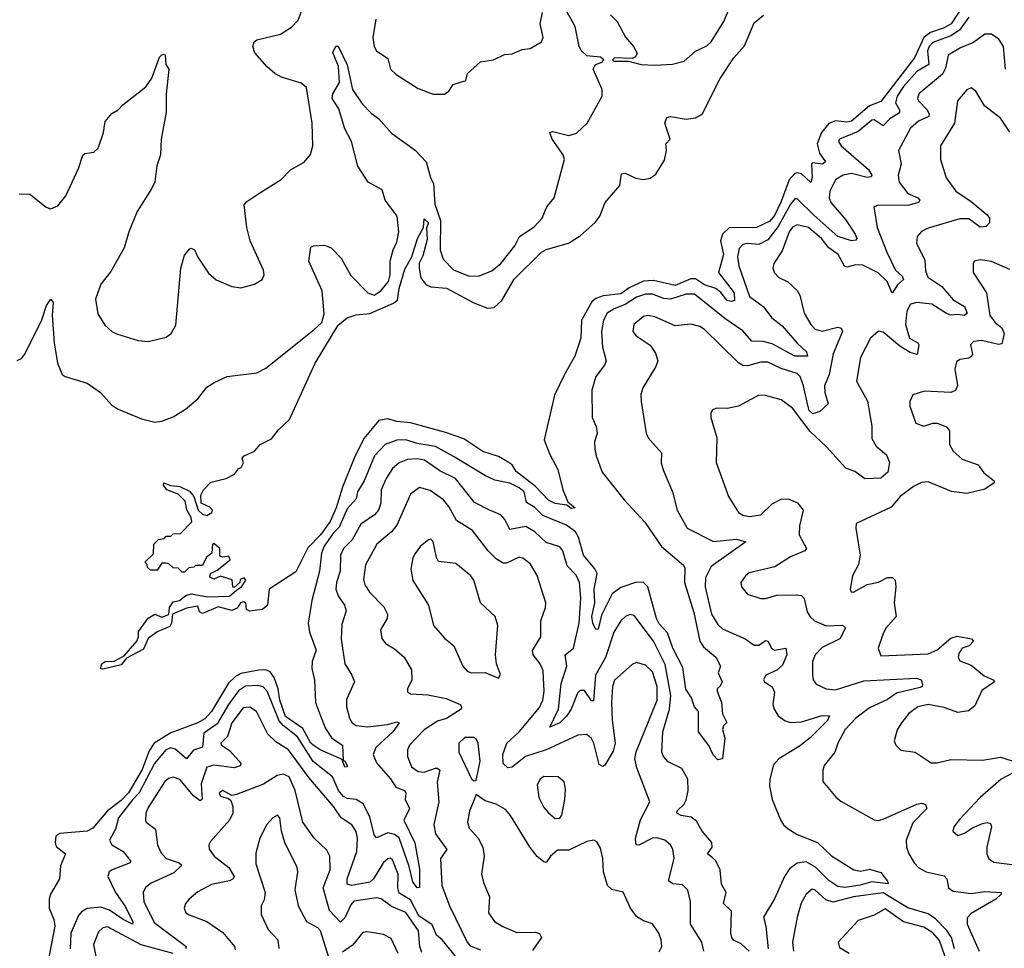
# Model space of a CAD drawing. Extents: x 1443846 to 1577407, y 839182 to 927291.
# Tile 286 of 535: x 1524907 to 1529261, y 852518 to 856623. Entities that reach past the tile are written whole.
import ezdxf

# ---------------------------------------------------------------- set-up
doc = ezdxf.new("R2010")
doc.units = 0

msp = doc.modelspace()

# ---------------------------------------------------------------- linework, layer by layer
at = {"layer": '0CON20XD'}
for points in [[(1524905, 855853.3), (1524951.7, 855851.7), (1525024.2, 855794.2), (1525045, 855786.2), (1525075, 855800), (1525110.6, 855845), (1525167.1, 855965), (1525185.9, 856024.1), (1525195, 856031.2), (1525235, 856036.7), (1525253.8, 856055), (1525278, 856125), (1525285, 856172.5), (1525315, 856208.8), (1525342.5, 856225), (1525362.7, 856247.3), (1525465, 856325.8), (1525491.1, 856365), (1525525, 856457.5), (1525535, 856467.5), (1525545, 856470), (1525550, 856465), (1525552.5, 856425), (1525566, 856405), (1525554.2, 856294.2), (1525554.2, 856215), (1525533.1, 856095), (1525529.4, 856025), (1525513.3, 855976.7), (1525503.8, 855906.2), (1525490, 855875), (1525425.7, 855775), (1525388.9, 855685), (1525369.2, 855615), (1525309.8, 855510.2), (1525265, 855453.3), (1525242.7, 855387.3), (1525253, 855323), (1525283.2, 855273.2), (1525314.4, 855244.4), (1525335, 855234), (1525430, 855205), (1525475, 855200), (1525555, 855218.8), (1525576.2, 855235), (1525597, 855273), (1525619.2, 855525), (1525635, 855582.5), (1525659.3, 855610.7), (1525665, 855613.3), (1525680, 855605), (1525695, 855572.5), (1525742.4, 855502.4), (1525775, 855472.9), (1525845, 855444.2), (1525885, 855438), (1525945, 855453.8), (1525978.8, 855475), (1525987.5, 855495), (1525985.7, 855515), (1525925.6, 855645), (1525911.1, 855705), (1525899.2, 855805), (1525910.9, 855819.1), (1525965, 855854.3), (1526063, 855917), (1526105, 855958.8), (1526165, 855993.3), (1526192.4, 856027.6), (1526202.7, 856065), (1526199.6, 856165), (1526175, 856323.8), (1526152.2, 856342.2), (1526065, 856368.9), (1526035.8, 856385), (1526000.6, 856415), (1525947, 856477), (1525938, 856505), (1525943.3, 856525), (1525955.8, 856534.2), (1526060.6, 856559.4), (1526109.3, 856590.7), (1526138.7, 856621.3), (1526173.1, 856716.9)], [(1527519.3, 856645), (1527549.3, 856615), (1527585.6, 856545.6), (1527621.7, 856505), (1527638.1, 856475), (1527630.5, 856459.5), (1527615, 856450.8), (1527536.7, 856455), (1527528.9, 856445), (1527535, 856439.3), (1527599.1, 856439.1), (1527654.6, 856425.4), (1527715, 856421.8), (1527793.6, 856426.4), (1527845, 856440), (1527895, 856484.2), (1527945, 856507.3), (1527965, 856525.5), (1528020.8, 856615), (1528060.4, 856709.6)], [(1524895, 855116.7), (1524914.1, 855125.9), (1524930, 855145), (1525005, 855296.7), (1525025, 855360), (1525045, 855387.5), (1525055, 855372.5), (1525050.9, 855315), (1525059.1, 855195), (1525074, 855104), (1525095, 855054), (1525107.5, 855045), (1525205.5, 855015.5), (1525264.2, 854975), (1525315, 854919.4), (1525341.6, 854901.6), (1525445, 854858.6), (1525505, 854844), (1525535, 854848), (1525585, 854867.5), (1525639.5, 854900.5), (1525695, 854947.5), (1525735, 854998), (1525769.7, 855020.3), (1525825, 855046), (1525955, 855061.4), (1525995, 855082.9), (1526207.8, 855252.2), (1526242.9, 855285), (1526253.4, 855323.4), (1526244.4, 855425), (1526185.7, 855555), (1526195, 855617.5), (1526206.4, 855623.6), (1526255, 855626.2), (1526285, 855614), (1526329.1, 855569.1), (1526371.8, 855491.8), (1526446, 855415), (1526475, 855405.7), (1526504.2, 855425), (1526537.9, 855465), (1526545.6, 855494.4), (1526545.4, 855555), (1526557.8, 855605), (1526575, 855640), (1526584.2, 855685), (1526576.3, 855755), (1526523.5, 855825), (1526510.5, 855870.5), (1526448.2, 855905), (1526402.7, 855975), (1526373.9, 856085), (1526345, 856140), (1526334.7, 856175), (1526318.8, 856228.8), (1526288.4, 856275), (1526292.2, 856295), (1526321.2, 856345), (1526316, 856416), (1526292.3, 856477.7), (1526305, 856506.2), (1526315, 856506.2), (1526355, 856423.8), (1526378.6, 856315), (1526421.5, 856251.5), (1526460.5, 856210.5), (1526495.3, 856185), (1526551.4, 856121.4), (1526655.8, 856045.8), (1526703.7, 855995), (1526722.9, 855925), (1526737.3, 855897.3), (1526742.6, 855807.4), (1526767.9, 855735), (1526766.2, 855605), (1526780, 855565), (1526825, 855517.9), (1526895, 855488.5), (1526939.4, 855490.6), (1526995, 855512.9), (1527034.6, 855545), (1527096.6, 855623.4), (1527116.5, 855665), (1527182.6, 855707.4), (1527217.8, 855745), (1527238.1, 855795), (1527270, 855835), (1527316.5, 856005), (1527310, 856025), (1527261.8, 856095), (1527250.8, 856125), (1527265, 856128.5), (1527335, 856111.1), (1527368.8, 856121.2), (1527416.7, 856165), (1527483.3, 856285), (1527483.3, 856315), (1527442.4, 856405), (1527453.6, 856425), (1527482.9, 856435), (1527490.3, 856445), (1527475, 856458.1), (1527415, 856463.9), (1527391.3, 856485), (1527381.6, 856505), (1527363, 856593), (1527324.3, 856664.3)], [(1529085.9, 856695), (1529025.5, 856605), (1528995, 856586.6), (1528935, 856566.2), (1528905, 856543.9), (1528863.8, 856455), (1528715, 856261.6), (1528665, 856241.8), (1528585, 856173.8), (1528565, 856170.1), (1528515, 856176.2), (1528485.4, 856164.6), (1528452.3, 856125), (1528433.8, 856075), (1528443.2, 856033.2), (1528470.6, 855995), (1528457.5, 855985), (1528415, 855989.6), (1528408.1, 855985), (1528410.9, 855925), (1528405, 855903.8), (1528365, 855941.7), (1528345, 855946.4), (1528335, 855942.7), (1528310.4, 855915), (1528275, 855819.2), (1528245, 855757.7), (1528225, 855732.3), (1528165, 855704.1), (1528045, 855702.5), (1528015.2, 855675), (1528005.6, 855645), (1528020, 855585), (1527997.1, 855505), (1528066.1, 855415), (1528068.5, 855381.5), (1528053.5, 855376.5), (1528035, 855382), (1528007.5, 855417.5), (1527984.8, 855434.8), (1527935, 855450.5), (1527895, 855476.8), (1527875, 855477.6), (1527805, 855448.5), (1527709.4, 855470.6), (1527665, 855467.4), (1527602.3, 855437.7), (1527565, 855411.8), (1527487.4, 855402.6), (1527455, 855390.4), (1527437.2, 855375), (1527391.6, 855295), (1527388, 855215), (1527361.2, 855135), (1527315.6, 855055), (1527272.6, 854962.6), (1527225.8, 854765), (1527250.9, 854700.9), (1527286.2, 854635), (1527308.8, 854545), (1527331.5, 854491.5), (1527363.3, 854465), (1527345, 854462.7), (1527326.1, 854476.1), (1527275, 854484.8), (1527245, 854499.1), (1527188.6, 854558.6), (1527102.5, 854625), (1527084.5, 854654.5), (1527067.4, 854667.4), (1527025, 854691.4), (1526955, 854714.6), (1526870.7, 854770.7), (1526785, 854798.9), (1526635, 854841.3), (1526575, 854847.1), (1526535, 854857.8), (1526495, 854850.6), (1526429.2, 854770.9), (1526385.3, 854684.7), (1526334, 854556), (1526307.1, 854465), (1526279.7, 854405), (1526237.4, 854345), (1526181.2, 854288.8), (1526128.7, 854181.3), (1526010, 854105), (1526003.3, 854035), (1525980, 854015), (1525955, 854012.5), (1525925, 854007.5), (1525910, 854015), (1525906.7, 854045), (1525895, 854049.2), (1525884, 854045), (1525868.6, 854021.4), (1525845, 854011.2), (1525785, 854027.5), (1525715, 853997.5), (1525702.5, 854005), (1525695, 854030), (1525645, 854021.4), (1525582.5, 853995), (1525578.5, 853955), (1525570.4, 853939.6), (1525515, 853917.1), (1525475, 853887.8), (1525455, 853840.4), (1525379.4, 853800.6), (1525355, 853771.5), (1525275, 853752.1), (1525264.4, 853754.4), (1525269.5, 853775), (1525284.1, 853785.9), (1525325, 853786.4), (1525369.1, 853810.9), (1525425.4, 853875), (1525432.9, 853895), (1525431.8, 853918.2), (1525475, 853976.9), (1525505, 853994.6), (1525535, 853980.9), (1525566, 853994), (1525569.4, 854025), (1525585, 854050), (1525613.3, 854055), (1525642.2, 854077.8), (1525665, 854084.4), (1525737.9, 854072.1), (1525835, 854074.5), (1525867.7, 854102.3), (1525888, 854115), (1525907.5, 854145), (1525900, 854155), (1525881.7, 854148.3), (1525880, 854135), (1525855, 854112.5), (1525850, 854115), (1525847, 854147), (1525795, 854162.5), (1525765, 854150), (1525748.3, 854158.3), (1525750, 854175), (1525780.7, 854189.3), (1525837.5, 854235), (1525831.7, 854251.7), (1525805, 854247.5), (1525791.7, 854251.7), (1525791.2, 854285), (1525765, 854307.5), (1525760, 854305), (1525756.2, 854263.8), (1525733.6, 854246.4), (1525715, 854210), (1525685, 854210), (1525677, 854203), (1525655, 854200), (1525635, 854180), (1525625, 854180), (1525608.3, 854198.3), (1525585, 854200), (1525567, 854217), (1525555, 854220), (1525535, 854220), (1525515, 854190), (1525485, 854190), (1525471.7, 854201.7), (1525470, 854215), (1525460, 854225), (1525498.3, 854261.7), (1525500, 854305), (1525520, 854325), (1525545, 854330), (1525555, 854340), (1525575, 854340), (1525585, 854350), (1525618.3, 854351.7), (1525667.5, 854402.5), (1525665, 854422.5), (1525645.5, 854455.5), (1525638.1, 854495), (1525607.5, 854525), (1525556.9, 854545), (1525542.9, 854565), (1525544.6, 854575.4), (1525574, 854564), (1525615, 854559.2), (1525658.3, 854538.3), (1525676.7, 854515), (1525695.7, 854455), (1525715, 854436.7), (1525735, 854431.5), (1525757.1, 854445), (1525760, 854455), (1525748.3, 854468.3), (1525710, 854485), (1525708.3, 854521.7), (1525720, 854545), (1525751.7, 854578.3), (1525820, 854595), (1525856.4, 854613.6), (1525875, 854637.5), (1525886.4, 854643.6), (1525896.7, 854663.3), (1525890.8, 854685), (1525898.8, 854695), (1525945, 854716), (1525970, 854745), (1526020.3, 854769.7), (1526050.9, 854809.1), (1526100, 854855), (1526214.2, 855105), (1526315, 855272), (1526355, 855305.2), (1526395, 855318.5), (1526455, 855323.5), (1526560.5, 855369.5), (1526577.3, 855382.7), (1526584.6, 855434.6), (1526610.2, 855519.8), (1526641.2, 855575), (1526665.4, 855655), (1526692.9, 855705), (1526695, 855743.3), (1526715.3, 855725), (1526706.4, 855703.6), (1526708.2, 855651.8), (1526689.2, 855579.2), (1526674, 855546), (1526673.5, 855525), (1526681.2, 855481.2), (1526702.5, 855452.5), (1526725, 855441.6), (1526795, 855436.3), (1526915, 855371.3), (1526975, 855348.4), (1527005, 855350), (1527039, 855381), (1527094, 855476), (1527213.9, 855595), (1527235, 855606.4), (1527334.4, 855635), (1527385, 855666.8), (1527452.7, 855727.3), (1527472.4, 855755), (1527496.6, 855815), (1527560.4, 855889.6), (1527568.3, 855941.7), (1527585, 855944.4), (1527632.2, 855922.2), (1527665, 855915.9), (1527695, 855922.8), (1527719.7, 855940.3), (1527758.3, 856001.7), (1527767.3, 856045), (1527764.7, 856075), (1527783.8, 856095), (1527760, 856165), (1527768.8, 856191.2), (1527785, 856195.6), (1527855, 856182.7), (1527895, 856189.6), (1527925.6, 856205), (1528005, 856362.9), (1528064.4, 856455), (1528112.6, 856507.4), (1528155, 856608.6), (1528196.4, 856643.6)], [(1529105, 856633.7), (1529063.6, 856576.4), (1529025, 856552.4), (1528945, 856521.7), (1528929.2, 856505), (1528922.1, 856485), (1528928.1, 856425), (1528875, 856394.3), (1528815, 856328.3), (1528787.9, 856285), (1528779.6, 856255), (1528798.2, 856225), (1528798.4, 856211.6), (1528754.7, 856185.3), (1528725.6, 856154.4), (1528685, 856180), (1528675, 856179.6), (1528615, 856129), (1528531.9, 856095), (1528528.5, 856085), (1528540, 856065), (1528661.1, 855961.1), (1528675.6, 855935), (1528671.9, 855928.1), (1528654.7, 855925.2), (1528585, 855943), (1528548.1, 855935), (1528515, 855915.5), (1528488.9, 855865), (1528487.2, 855835), (1528493.8, 855815), (1528559.5, 855739.5), (1528601.6, 855675), (1528608.5, 855655), (1528605, 855648), (1528585, 855644.7), (1528525, 855665.2), (1528418.7, 855758.7), (1528345, 855830.7), (1528335, 855831.6), (1528315, 855808.1), (1528261.4, 855708.6), (1528215, 855650.3), (1528175, 855629.5), (1528125, 855634.3), (1528105, 855629.7), (1528089.2, 855610.8), (1528081.9, 855575), (1528087.8, 855535), (1528135, 855399.6), (1528194.5, 855354.5), (1528233.5, 855305), (1528279.1, 855269.1), (1528345, 855193.3), (1528387.1, 855155), (1528391.2, 855135), (1528335, 855136.1), (1528235, 855190), (1528195, 855200.7), (1528145, 855202.3), (1528105, 855247.5), (1528025, 855302.6), (1527890.6, 855409.4), (1527855, 855409.6), (1527785, 855387), (1527755, 855390.9), (1527705, 855409.5), (1527675, 855409.3), (1527635, 855395.9), (1527585, 855363.4), (1527535.2, 855344.8), (1527505, 855325.3), (1527488.9, 855295), (1527480.3, 855245), (1527484.7, 855175), (1527500, 855115), (1527492.5, 855095), (1527455.5, 855045), (1527436.4, 854985), (1527438.1, 854865), (1527456.7, 854825), (1527460, 854795), (1527448.9, 854755), (1527450, 854725), (1527455.6, 854695), (1527483.3, 854623.3), (1527580.6, 854500.6), (1527672, 854402), (1527745, 854293.5), (1527841.8, 854211.8), (1527848.6, 854198.6), (1527847.5, 854135), (1527887.9, 854002.1), (1527915.3, 853875.3), (1527930.6, 853850.6), (1527985.6, 853805), (1528006.2, 853765), (1527996.2, 853735), (1528014.2, 853695), (1528005, 853676.2), (1527991.2, 853665), (1527991.2, 853655), (1528011.1, 853605), (1528014.8, 853554.8), (1528033.6, 853516.4), (1528019.4, 853500.6), (1528015.5, 853485), (1528025.9, 853445.9), (1528015.6, 853355), (1527995, 853351.2), (1527973, 853373), (1527954.1, 853414.1), (1527908.9, 853475), (1527908.8, 853565), (1527890.8, 853585), (1527878.2, 853625), (1527853.3, 853663.3), (1527839.2, 853759.1), (1527795, 853844.6), (1527772.3, 853912.3), (1527735, 853952.5), (1527723.5, 853975), (1527685, 854116.1), (1527665, 854134.3), (1527635, 854136.3), (1527565, 854112.7), (1527527.6, 854085), (1527479.4, 853990.6), (1527465, 853928), (1527455, 853927.5), (1527442.2, 853955), (1527437.8, 853985), (1527450, 854045), (1527446.8, 854105), (1527460.7, 854175), (1527450.8, 854195), (1527400.4, 854255), (1527378.3, 854335), (1527365, 854358.9), (1527325, 854387.8), (1527220.8, 854430.8), (1527185, 854467), (1527148.5, 854488.5), (1527137.6, 854535), (1527115, 854553.7), (1527074.5, 854574.5), (1527007.7, 854587.7), (1526966.7, 854606.7), (1526825, 854691.9), (1526746, 854736), (1526665, 854750.1), (1526615, 854766.1), (1526575.2, 854764.8), (1526523.8, 854745), (1526475.2, 854694.8), (1526430.6, 854585), (1526401, 854535), (1526394.7, 854505), (1526355, 854461.1), (1526320.3, 854379.7), (1526295, 854354.8), (1526253.4, 854295), (1526241.7, 854265), (1526232.5, 854185), (1526199.2, 854055), (1526183.1, 853955), (1526188.2, 853915), (1526217.2, 853835), (1526200, 853785), (1526198.7, 853755), (1526210.8, 853705), (1526215.2, 853605), (1526237.8, 853545), (1526259.1, 853489.1), (1526286.8, 853446.8), (1526334.5, 853415), (1526337.5, 853347.5), (1526345, 853346.2), (1526355.6, 853325), (1526355, 853320), (1526345, 853318.8), (1526332.5, 853352.5), (1526235, 853394.8), (1526205, 853415.2), (1526194.2, 853425), (1526159.5, 853489.5), (1526082.9, 853542.9), (1526057.8, 853615), (1526050.4, 853665), (1526031.7, 853715), (1526015, 853739.8), (1525995, 853748.7), (1525965, 853747.7), (1525885, 853732.5), (1525860.6, 853719.4), (1525830.8, 853689.2), (1525754.4, 853565), (1525725, 853531.9), (1525695, 853514.5), (1525575, 853470.8), (1525502, 853425), (1525478.9, 853391.1), (1525448, 853308), (1525387.7, 853205), (1525355, 853171), (1525294.5, 853125), (1525230.8, 853049.2), (1525205, 853035.5), (1525085, 853024.5), (1525067.1, 853012.9), (1525063.6, 852985), (1525068.3, 852968.3), (1525110, 852935), (1525087.6, 852882.4), (1525083, 852825), (1525043.1, 852756.9), (1525036.5, 852735), (1525036.7, 852695), (1525058.2, 852645), (1525062.8, 852615), (1525031, 852455)], [(1526482.5, 856625), (1526468.5, 856545), (1526474.3, 856505), (1526484.2, 856485), (1526535, 856451.2), (1526546.7, 856405), (1526571.2, 856381.2), (1526668.7, 856318.7), (1526735, 856294.4), (1526785, 856293.8), (1526805, 856307.5), (1526823.9, 856336.1), (1526880, 856355), (1526886.7, 856385), (1526945, 856436.2), (1527002.5, 856445), (1527051.4, 856468.6), (1527085, 856472.5), (1527128.8, 856491.2), (1527164.1, 856495.9), (1527214.2, 856525.8), (1527222.5, 856545), (1527208.1, 856605), (1527218.9, 856655)], [(1529266.2, 856405), (1529257.8, 856505), (1529237.2, 856537.3), (1529205, 856558.8), (1529175, 856559.5), (1529125, 856522.7), (1529068, 856498), (1529013.2, 856466.8), (1529000.7, 856409.3), (1528987.5, 856382.5), (1528883.1, 856295), (1528877.7, 856275), (1528881.5, 856265), (1528919.5, 856225), (1528928.8, 856205), (1528926.9, 856195), (1528881.8, 856175), (1528846.6, 856143.4), (1528793.3, 856045), (1528805.4, 855985), (1528791.8, 855935), (1528796.9, 855905), (1528834.8, 855854.8), (1528879.4, 855835), (1528887.1, 855825), (1528881.9, 855815), (1528835, 855801.9), (1528705, 855803.1), (1528684.2, 855795.8), (1528698.9, 855705), (1528742.1, 855595), (1528780.3, 855515), (1528809, 855489), (1528815.3, 855475), (1528789.4, 855450.6), (1528765, 855414.4), (1528742.6, 855465), (1528703.5, 855503.5), (1528635, 855537.5), (1528605, 855538.6), (1528565, 855528.8), (1528555, 855532.9), (1528525.9, 855585), (1528484.5, 855614.5), (1528452.9, 855655), (1528395, 855704.8), (1528345, 855716.4), (1528325, 855705.3), (1528310.2, 855685), (1528278.4, 855601.6), (1528242.5, 855545), (1528237.9, 855525), (1528243.1, 855505), (1528264, 855484), (1528303.8, 855463.8), (1528345.3, 855425.3), (1528356.4, 855405), (1528375.5, 855325), (1528405, 855275.6), (1528425, 855255.5), (1528455.4, 855245.4), (1528525, 855263.9), (1528539.2, 855259.1), (1528546.3, 855245), (1528503.8, 855146.1), (1528486.5, 855055), (1528466.4, 855005), (1528467.1, 854975), (1528482.1, 854925), (1528445, 854890.2), (1528415, 854880), (1528397.9, 854895), (1528390.5, 854925), (1528373.3, 855005), (1528358.4, 855045), (1528345, 855058.8), (1528275, 855080.3), (1528215, 855109.3), (1528185, 855109.4), (1528125, 855093.3), (1528104.6, 855094.6), (1528085.4, 855105.4), (1527935, 855253.6), (1527915, 855267.1), (1527875, 855277.1), (1527805, 855269.2), (1527715, 855310), (1527685, 855315.4), (1527665, 855310.8), (1527622.2, 855275), (1527618.1, 855245), (1527632.5, 855225), (1527694.6, 855184.6), (1527718.1, 855148.1), (1527728.5, 855115), (1527720.4, 855089.6), (1527661.9, 854995), (1527654.5, 854965.5), (1527655.5, 854935), (1527677.5, 854795), (1527685.8, 854775), (1527745, 854707.5), (1527744.3, 854664.3), (1527752.7, 854632.7), (1527793.6, 854535), (1527814.5, 854455), (1527859.2, 854375), (1527975, 854316.8), (1528076.5, 854326.5), (1528118.8, 854315), (1527965.3, 854205), (1527939.7, 854155), (1527939, 854115), (1527965.7, 853995), (1527995, 853949.6), (1528015, 853930.4), (1528115.7, 853885.7), (1528155, 853857.9), (1528175, 853858.5), (1528205, 853878.5), (1528215, 853875.6), (1528231.5, 853845), (1528245, 853835.4), (1528295, 853843.8), (1528299.3, 853815), (1528280.7, 853769.3), (1528255, 853746.9), (1528206, 853725), (1528196.2, 853705), (1528200, 853695), (1528234.3, 853674.3), (1528245, 853650), (1528237.8, 853595), (1528243.5, 853575), (1528260.6, 853545), (1528292.7, 853522.7), (1528315, 853516.2), (1528365, 853518.2), (1528455, 853546.2), (1528488.8, 853545), (1528478.9, 853525), (1528402.2, 853447.8), (1528355, 853411.1), (1528264.2, 853355), (1528241.1, 853328.9), (1528223.8, 853265), (1528222.7, 853235), (1528234.7, 853174.8), (1528271.9, 853085), (1528284, 853064), (1528305.4, 853045.4), (1528345, 853020.4), (1528435.6, 852985), (1528496.8, 852926.8), (1528595.8, 852865), (1528625, 852858.2), (1528665, 852867.9), (1528715, 852852.9), (1528745.3, 852815), (1528747.8, 852802.2), (1528675, 852811.6), (1528623.3, 852796.7), (1528556.4, 852786.4), (1528525, 852791.2), (1528485, 852818), (1528426, 852876), (1528385, 852899.4), (1528345.5, 852894.5), (1528311.7, 852868.3), (1528289.3, 852835), (1528245, 852736.2), (1528195.8, 852655), (1528206.2, 852615), (1528217.6, 852515)], [(1529285.7, 856125.7), (1529245, 856187.1), (1529173, 856243), (1529135, 856307.5), (1529115, 856321.4), (1529095, 856313.1), (1529054.5, 856265), (1529040.5, 856165), (1528979.1, 856065), (1528979.1, 856005), (1529004, 855924), (1529047.5, 855865), (1529115, 855818.9), (1529185, 855760.9), (1529195.5, 855745), (1529195.5, 855725), (1529180.8, 855709.2), (1529155, 855706), (1529105, 855742.1), (1529065, 855743.1), (1528925, 855700.9), (1528895, 855686.7), (1528875.6, 855665), (1528872.7, 855635), (1528909.4, 855559.4), (1528913.1, 855513.1), (1528922.9, 855485), (1528985, 855444.1), (1529035, 855384.2), (1529085.5, 855355.5), (1529097.4, 855325), (1529085, 855315.3), (1529055, 855320.4), (1529025, 855317.4), (1529005, 855323.8), (1528941.4, 855365), (1528875, 855372.9), (1528847.1, 855365), (1528829.7, 855335), (1528823.6, 855275), (1528842.5, 855215), (1528879.4, 855195), (1528882.9, 855185), (1528876.6, 855143.4), (1528845, 855151.2), (1528799.1, 855179.1), (1528725, 855240.9), (1528705, 855245.6), (1528669.5, 855215), (1528625, 855130), (1528607.8, 855025), (1528656.1, 854936.1), (1528676, 854826), (1528675, 854771.2), (1528695, 854737.1), (1528739.7, 854699.7), (1528753.6, 854665), (1528746.8, 854623.2), (1528715, 854595.8), (1528645, 854592.8), (1528600.6, 854625), (1528560.7, 854640.7), (1528475.3, 854735), (1528402.2, 854802.2), (1528325, 854906.2), (1528275, 854941.8), (1528205, 854961.5), (1528175, 854963.5), (1528085.3, 854914.7), (1528035, 854904.4), (1527990, 854905), (1527971.2, 854898.8), (1527963.3, 854885), (1527963.8, 854865), (1527990.6, 854775), (1527986.7, 854665), (1528042.2, 854515), (1528085, 854444.4), (1528105, 854432.5), (1528135, 854427.1), (1528185, 854434.5), (1528235, 854482.2), (1528275, 854503.3), (1528305, 854504.5), (1528347.2, 854487.2), (1528371.5, 854455), (1528355.3, 854384.7), (1528354.6, 854345), (1528387.1, 854285), (1528378.8, 854275), (1528315, 854248.2), (1528246.2, 854203.8), (1528132.6, 854177.4), (1528116.2, 854165), (1528096.7, 854135), (1528098.8, 854115), (1528125, 854084), (1528185, 854064), (1528205, 854064.2), (1528255, 854079.4), (1528345, 854080.6), (1528365, 854077.5), (1528375.7, 854064.3)], [(1529285, 855518.6), (1529205, 855554.3), (1529155, 855560.8), (1529130, 855555), (1529123.3, 855545), (1529123.8, 855505), (1529181.8, 855415), (1529196.9, 855315), (1529220.4, 855285), (1529251, 855261), (1529261.2, 855235), (1529249.6, 855190.4), (1529235, 855187.5), (1529160, 855205), (1529125, 855200), (1529111.9, 855185), (1529120, 855145), (1529116.2, 855133.8), (1529105, 855126.7), (1529065, 855121.4), (1529050, 855110), (1529042.5, 855077.5), (1529054.5, 855005.5), (1529045, 854984), (1529024.5, 854975.5), (1528908.9, 854981.1), (1528856, 854965), (1528842.7, 854935), (1528843.8, 854913.8), (1528870, 854840), (1528905, 854826.7), (1528945, 854839.6), (1528965, 854838.8), (1529005, 854823.5), (1529018.8, 854805), (1529019.1, 854745), (1529034.5, 854715), (1529075, 854680), (1529145.8, 854655), (1529170.1, 854620.1), (1529216.2, 854585), (1529216, 854575), (1529175, 854547.3), (1529095, 854527.9), (1529027.8, 854537.8), (1528925, 854580), (1528895, 854577.3), (1528860.1, 854559.9), (1528800.6, 854515), (1528761.5, 854468.5), (1528606.2, 854395), (1528604.3, 854375), (1528623.3, 854255), (1528615.7, 854215), (1528590, 854165), (1528580, 854105), (1528584.3, 854094.3), (1528595, 854092.5), (1528655, 854125.5), (1528705, 854135.6), (1528745, 854156.9), (1528766.7, 854156.7), (1528778.6, 854145), (1528781.8, 854115), (1528774.5, 854045), (1528783.1, 853985), (1528737.4, 853932.6), (1528723.6, 853905), (1528703.6, 853845), (1528715, 853810.6), (1528925, 853819.7), (1528965, 853837.8), (1529025, 853888.4), (1529052.6, 853897.4), (1529116, 853886), (1529124.3, 853875), (1529105.7, 853855), (1529074.8, 853845.2), (1529059.6, 853820.4), (1529057.3, 853805), (1529065, 853788.6), (1529115, 853769.5), (1529172.9, 853722.9), (1529212.5, 853705), (1529218.1, 853695), (1529162.1, 853657.9), (1529130.6, 853589.4), (1529102.8, 853567.2), (1529055, 853560), (1528995, 853582.9), (1528925, 853596.1), (1528879.4, 853585), (1528838.9, 853555), (1528806.7, 853515), (1528787.2, 853482.8), (1528774.4, 853435), (1528780.8, 853415), (1528803.6, 853393.6), (1528867.5, 853385), (1528937.9, 853337.9), (1528965, 853337.8), (1529025, 853352.5), (1529165, 853349.5), (1529245, 853363.1), (1529296.5, 853346.5)], [(1528133.1, 852505), (1528097.4, 852537.4), (1528063.7, 852553.7), (1528056.4, 852565), (1528052.1, 852585), (1528055, 852681.2), (1528019.6, 852715), (1528030.6, 852765), (1528010.9, 852800.9), (1528004.5, 852865), (1527985.6, 852905), (1527969.1, 852919.1), (1527948.6, 852935), (1527968.8, 852965), (1527967.7, 852985), (1527924.8, 853034.8), (1527899.7, 853079.7), (1527877, 853097), (1527832.5, 853105), (1527813.1, 853115), (1527814.6, 853125), (1527845.7, 853154.3), (1527855, 853172.9), (1527863.5, 853215), (1527861.2, 853265), (1527835, 853312.5), (1527775, 853342.5), (1527754.7, 853365), (1527747.2, 853385), (1527751.5, 853475), (1527780.2, 853575), (1527786.8, 853635), (1527762.1, 853772.1), (1527709.3, 853875), (1527625, 853989.4), (1527605, 853993.3), (1527586, 853985), (1527564.8, 853965.2), (1527535, 853915.5), (1527497.1, 853802.9), (1527453, 853725), (1527445, 853612), (1527435, 853611.1), (1527405, 853657.7), (1527385, 853658), (1527373.3, 853645), (1527346.1, 853575), (1527325, 853543.4), (1527295, 853514.3), (1527251.2, 853495), (1527289.6, 853575), (1527302, 853688), (1527326, 853765), (1527319.1, 853815), (1527356.7, 853845), (1527381.6, 853955), (1527388.7, 854065), (1527382.2, 854135), (1527367.8, 854167.8), (1527328.7, 854208.7), (1527308.4, 854275), (1527295, 854292.1), (1527235, 854311.3), (1527185, 854358.4), (1527145, 854382), (1527075, 854369.1), (1527052.9, 854412.9), (1527035, 854434.5), (1526984.7, 854454.7), (1526918.4, 854488.4), (1526834.6, 854595), (1526765, 854629.2), (1526696.7, 854675), (1526665, 854681.6), (1526622, 854678), (1526585.7, 854664.3), (1526555, 854638.5), (1526527.5, 854595), (1526505.8, 854545), (1526503.8, 854485), (1526494.1, 854455), (1526475.5, 854434.5), (1526415, 854392.5), (1526377.1, 854322.9), (1526339.1, 854285), (1526326.2, 854255), (1526324.8, 854185), (1526307.8, 854135), (1526305.3, 854105), (1526315.8, 854075.8), (1526343.8, 854035), (1526350.9, 854009.1), (1526331.1, 853948.9), (1526327.9, 853885), (1526344.4, 853775), (1526376, 853725), (1526387.5, 853695), (1526351.7, 853618.3), (1526352.7, 853585), (1526365.3, 853535.3), (1526377.8, 853515), (1526395, 853503.1), (1526445, 853496.5), (1526532.8, 853507.3), (1526575, 853518.5), (1526585.6, 853515), (1526557.3, 853475), (1526481.5, 853405), (1526469.7, 853375), (1526485, 853337.3), (1526546.9, 853266.9), (1526570.5, 853230.5), (1526608.1, 853215), (1526614.6, 853205), (1526612.2, 853175), (1526630.9, 853135), (1526606.2, 853083.8), (1526654.2, 852984.2), (1526675, 852867.5), (1526675, 852786.7), (1526665, 852784.2), (1526645, 852811.4), (1526629.9, 852879.9), (1526585.6, 853005.6), (1526565, 853021), (1526535, 853028.3), (1526485, 853005.5), (1526475, 853018.6), (1526455, 853098.5), (1526426.2, 853156.2), (1526395.4, 853175), (1526355, 853179.4), (1526339, 853189), (1526316.6, 853215), (1526289.6, 853275), (1526205, 853343.9), (1526135, 853452.3), (1526072.1, 853502.2), (1526053.7, 853523.7), (1526001.1, 853655), (1525983.7, 853673.7), (1525960.2, 853680.2), (1525905, 853676.5), (1525875, 853655.2), (1525830.1, 853595), (1525779.5, 853510.5), (1525721.6, 853468.4), (1525715, 853406.7), (1525675.9, 853394.1), (1525645, 853355.5), (1525595, 853398.1), (1525575, 853404.1), (1525552.9, 853395), (1525503, 853335), (1525435.4, 853205), (1525406.4, 853173.6), (1525344.2, 853095), (1525330.6, 853045), (1525304.5, 852995), (1525314.6, 852974.6), (1525365, 852945.6), (1525396.5, 852905), (1525395.7, 852895), (1525315.8, 852865), (1525302.9, 852855), (1525296.7, 852835), (1525331.2, 852765), (1525375, 852700.8), (1525406.8, 852635), (1525406, 852625), (1525365, 852644.2), (1525304.1, 852685.9), (1525265, 852700), (1525205, 852693.3), (1525180.7, 852679.3), (1525166.8, 852663.2), (1525133.1, 852585), (1525130.6, 852515)], [(1527932.7, 852505), (1527924, 852544), (1527872.7, 852625), (1527873.4, 852725), (1527862.3, 852775), (1527838, 852798), (1527795, 852802.7), (1527775.4, 852815.4), (1527800.9, 852915), (1527796, 852956), (1527784.3, 852975), (1527760, 852995), (1527725, 853006.4), (1527705, 853004.5), (1527645, 852973.6), (1527635, 852974.4), (1527631.8, 852981.8), (1527629.7, 853005), (1527652, 853085), (1527693.1, 853165), (1527635.9, 853315.9), (1527626.8, 853355), (1527633.2, 853386.8), (1527725.6, 853615), (1527725.8, 853675), (1527705, 853740.4), (1527675, 853770), (1527635, 853780.5), (1527615, 853772.9), (1527537.6, 853702.4), (1527529.2, 853675), (1527524.3, 853605), (1527526.8, 853526.8), (1527540.9, 853425), (1527530.8, 853389.2), (1527495, 853327.5), (1527485, 853320.9), (1527469.7, 853329.7), (1527445.9, 853425), (1527435, 853445.6), (1527415, 853462.2), (1527375, 853459.2), (1527234.6, 853395.4), (1527143.8, 853366.2), (1527085, 853318.2), (1527065, 853315.4), (1527045.4, 853335), (1527043, 853375), (1527061.6, 853425), (1527116.3, 853475), (1527205, 853581.8), (1527221, 853615), (1527226.9, 853655), (1527221.4, 853745), (1527208.7, 853775), (1527177.3, 853815), (1527174.1, 853834.1), (1527211.5, 853895), (1527210.9, 853965), (1527232.7, 854025), (1527233.5, 854045), (1527195.9, 854165.9), (1527166.2, 854216.2), (1527135, 854240.9), (1527115, 854246.2), (1527059.5, 854220.5), (1527045, 854219.6), (1527015, 854237.5), (1526978, 854275), (1526910, 854365), (1526838.4, 854408.4), (1526805, 854470.9), (1526780.5, 854500.5), (1526721.5, 854541.5), (1526675, 854554.5), (1526634.7, 854525.3), (1526575, 854388.5), (1526550.5, 854359.5), (1526485.6, 854305), (1526436.7, 854213.3), (1526428, 854148), (1526432.7, 854125), (1526455, 854090), (1526517.2, 854027.2), (1526533.8, 853995), (1526532.1, 853975), (1526501.8, 853925), (1526508, 853888), (1526525, 853865.8), (1526565, 853841.9), (1526606.9, 853805), (1526639.3, 853749.3), (1526641.1, 853705), (1526622, 853665), (1526621.7, 853651.7), (1526635, 853643.1), (1526712.1, 853637.9), (1526792.7, 853622.7), (1526854.2, 853595), (1526861.1, 853585), (1526858.9, 853575), (1526795, 853533.6), (1526755, 853522.5), (1526695, 853483.3), (1526630.4, 853415), (1526622.5, 853395), (1526622.3, 853365), (1526640, 853320), (1526669.2, 853299.2), (1526695, 853296.3), (1526745, 853313.8), (1526755, 853313.9), (1526765.2, 853305.2), (1526752.6, 853252.6), (1526760.6, 853165), (1526737.9, 853065), (1526745, 853024.2), (1526795.4, 852955), (1526767.1, 852915), (1526773.7, 852795), (1526807.6, 852705), (1526885.3, 852545), (1526899, 852529), (1526945, 852511.3)], [(1527025, 853712.5), (1527032.5, 853727.5), (1527015.8, 853775.8), (1527011.4, 853815), (1527021.1, 853945), (1527009.2, 853985), (1526944.6, 854044.6), (1526915.5, 854145), (1526902.2, 854165), (1526835, 854218.6), (1526758.3, 854228.3), (1526749.4, 854245), (1526735, 854316.7), (1526725, 854326), (1526715, 854324), (1526680, 854295), (1526656.3, 854263.7), (1526645.5, 854244.5), (1526636.8, 854193.2), (1526645, 854143.8), (1526714.4, 854035), (1526737.1, 853945), (1526785, 853888.6), (1526827.5, 853855), (1526867.1, 853765), (1526885, 853742.5), (1526905, 853735.7), (1526965, 853737.1), (1527025, 853712.5)], [(1528375.7, 854064.3), (1528389.5, 854005), (1528402.4, 853982.4), (1528421.9, 853965), (1528473.4, 853943.4), (1528545, 853946.9), (1528559.2, 853935), (1528534.1, 853885.9), (1528455, 853847.3), (1528425.5, 853815), (1528413.6, 853785), (1528412.7, 853725), (1528415.7, 853705), (1528428.8, 853685), (1528473.3, 853665), (1528515, 853660.4), (1528640, 853700), (1528872.5, 853712.5), (1528894.2, 853705), (1528899.6, 853685), (1528897.3, 853675), (1528889, 853671), (1528785, 853645.2), (1528745, 853617.8), (1528665, 853580.8), (1528605, 853535.3), (1528557.6, 853485), (1528525.4, 853425), (1528511.8, 853385), (1528464, 853326), (1528458.6, 853305), (1528459.2, 853255), (1528517.5, 853185), (1528538, 853168), (1528685, 853085.8), (1528705, 853082.5), (1528725, 853088.6), (1528875, 853155.5), (1528895, 853158.8), (1528912.7, 853152.7), (1528918.1, 853135), (1528857.3, 853072.7), (1528827.8, 852995), (1528828.7, 852965), (1528838.8, 852935), (1528862.5, 852895), (1528883.3, 852873.3), (1528915.3, 852855.3), (1528995, 852838.5), (1529006.4, 852825), (1529014.4, 852785), (1529035, 852769.6), (1529115, 852759.3), (1529175, 852768.8), (1529247.5, 852765), (1529245.7, 852755), (1529224.5, 852735), (1529115, 852671.3), (1529097.4, 852652.6), (1529097.3, 852625), (1529149.6, 852505)], [(1526839.6, 852475), (1526775, 852554.8), (1526750, 852575), (1526731, 852621), (1526671.6, 852661.6), (1526635, 852732.1), (1526585, 852761.3), (1526578.7, 852785), (1526581.2, 852845), (1526555, 852908.5), (1526545, 852915.4), (1526535, 852913.3), (1526515, 852897.1), (1526471.9, 852825), (1526455, 852810.2), (1526374.8, 852794.8), (1526355, 852801.4), (1526354.7, 852825), (1526397.4, 852945), (1526401, 853005), (1526395, 853034.2), (1526375, 853063.6), (1526328.5, 853095), (1526295, 853144.4), (1526185, 853272.5), (1526095.1, 853395.1), (1526040, 853430), (1526004.4, 853464.4), (1525954.5, 853565), (1525925, 853583.8), (1525895, 853580), (1525845.6, 853515), (1525826, 853454), (1525796.7, 853425), (1525799.5, 853415), (1525835, 853391.6), (1525876.7, 853345), (1525884.6, 853335), (1525881.8, 853325), (1525855, 853316), (1525765, 853327), (1525735, 853318.2), (1525710, 853245), (1525713.6, 853176.4), (1525705, 853169.1), (1525675, 853191.4), (1525615, 853264), (1525585, 853274.1), (1525565, 853268.7), (1525549.2, 853255), (1525475, 853140), (1525464.7, 853115), (1525463.1, 853083.1), (1525465.8, 853075), (1525506.9, 853045), (1525516.2, 852975), (1525531, 852941), (1525555, 852914.2), (1525612, 852895), (1525623.8, 852885), (1525589.1, 852850.9), (1525488.6, 852805), (1525463.6, 852786.4), (1525453.2, 852765), (1525456.5, 852725), (1525502, 852632), (1525643.1, 852525), (1525639.4, 852515)], [(1526915, 853257.5), (1526925, 853260), (1526943.3, 853345), (1526934.5, 853424.5), (1526925, 853443.8), (1526915, 853450), (1526875, 853450), (1526849.5, 853425), (1526848.8, 853385), (1526905, 853267.5), (1526915, 853257.5)], [(1529322.5, 853305), (1529246.7, 853265), (1529154.4, 853185), (1529062.7, 853087.3), (1529038, 853055), (1529034.2, 853035), (1529055, 853016.2), (1529085, 853026), (1529120.4, 853049.6), (1529165, 853068.9), (1529185, 853074.3), (1529200, 853070), (1529204.3, 853055), (1529184.5, 852965), (1529184.4, 852935), (1529192.6, 852912.6), (1529215, 852898.9), (1529295, 852888.7)], [(1526685, 852499.6), (1526677, 852525), (1526670.9, 852595), (1526615, 852675.6), (1526551.7, 852701.7), (1526505, 852735.9), (1526485, 852740.8), (1526385, 852725.3), (1526370.8, 852709.2), (1526345, 852652.7), (1526325, 852633.8), (1526277.4, 852685), (1526248.3, 852785), (1526279.5, 852865), (1526278.8, 852925), (1526265, 852951.4), (1526209.1, 853005), (1526158.8, 853075), (1526125.4, 853214.6), (1526099, 853275), (1526072.7, 853287.3), (1526045, 853281.5), (1525985, 853243.9), (1525865, 853196.9), (1525845, 853193.3), (1525805.4, 853215.4), (1525789.5, 853205), (1525795, 853190), (1525829.7, 853179.7), (1525840.6, 853170.6), (1525849.6, 853145), (1525849.1, 853115), (1525835, 853084.4), (1525750.3, 852989.7), (1525742.9, 852975), (1525744.2, 852955.8), (1525766.9, 852925), (1525831.3, 852875), (1525855.8, 852835), (1525851.2, 852825), (1525835, 852815.3), (1525755, 852799.1), (1525695, 852767.9), (1525655.7, 852735), (1525640, 852715), (1525634.2, 852695), (1525642, 852675), (1525656.2, 852665), (1525735, 852635.6), (1525805, 852587.2), (1525856.4, 852525), (1525859.8, 852510.2)], [(1527275, 853091.2), (1527295, 853093.3), (1527304.2, 853105.8), (1527318.2, 853175), (1527320.7, 853220.7), (1527315, 853253.3), (1527287.5, 853275), (1527225, 853277.3), (1527208.9, 853265), (1527195, 853240), (1527202, 853185), (1527225, 853140), (1527245, 853115.8), (1527275, 853091.2)], [(1527735, 852501.4), (1527746.2, 852525), (1527743.8, 852555), (1527732.7, 852585), (1527706.1, 852626.1), (1527665, 852639.1), (1527635, 852657.8), (1527608.2, 852695), (1527575, 852766.2), (1527525, 852777.5), (1527506.9, 852795), (1527489.2, 852855), (1527486.2, 852915), (1527475, 852960), (1527458.9, 852988.9), (1527445.8, 852995.8), (1527415, 852989.2), (1527335, 852950.8), (1527285, 852951.2), (1527254, 852925), (1527235, 852897.5), (1527225, 852900), (1527195, 852924), (1527163.7, 852963.7), (1527077.3, 853105), (1527055, 853131.1), (1527013.8, 853155), (1526965, 853169.2), (1526925, 853197.5), (1526896.4, 853123.6), (1526886.7, 853075), (1526895, 853048), (1526934.1, 853004.1), (1526954.4, 852965), (1526960.5, 852925), (1526948.9, 852845), (1526958, 852808)], [(1526275, 852472.9), (1526237.3, 852595), (1526225, 852608.8), (1526176.5, 852635), (1526141.1, 852701.1), (1526125.6, 852775.6), (1526136.2, 852853.8), (1526133.9, 852875), (1526079.7, 852985), (1526065.2, 853035), (1526057.5, 853095), (1526046.4, 853106.4), (1526025.7, 853095), (1526000, 853065), (1525968.2, 853005), (1525951.7, 852938.3), (1525951.7, 852891.7), (1525991.9, 852765), (1525988.1, 852731.9), (1525974.6, 852705.4), (1525975, 852666.7), (1526005, 852601.4), (1526047.8, 852555), (1526052.6, 852517.4)], [(1526958, 852808), (1526984.3, 852745), (1526980.6, 852675), (1527006.7, 852636.7), (1527043.3, 852613.3), (1527105, 852587.3), (1527188.3, 852588.3), (1527205, 852582.9), (1527214.4, 852565), (1527175, 852507.3)], [(1529040.9, 852515), (1529028.1, 852565), (1529006.8, 852596.8), (1528957.2, 852647.2), (1528925, 852669.5), (1528835, 852696.1), (1528725, 852762.2), (1528595, 852744.5), (1528505, 852721.6), (1528472, 852732), (1528425, 852774.5), (1528410.9, 852779.1), (1528385, 852756.9), (1528363.3, 852716.7), (1528344.7, 852655), (1528324.7, 852545), (1528329.2, 852505)], [(1529009.9, 852449.9), (1528975, 852552), (1528945, 852585.7), (1528905, 852610.4), (1528815, 852634.8), (1528735, 852691.8), (1528685, 852664), (1528615, 852640.9), (1528526.2, 852545), (1528531.7, 852521.7), (1528575, 852496.7)], [(1525585, 852494.1), (1525443.3, 852533.3), (1525295, 852611.8), (1525275, 852607.7), (1525255, 852591.1), (1525232.9, 852535), (1525244.5, 852475)], [(1526581.2, 852495), (1526550.3, 852560.3), (1526515, 852578.1), (1526445, 852590), (1526425, 852586.9), (1526379, 852531), (1526335, 852500.9)]]:
    msp.add_lwpolyline(points, dxfattribs=at)

doc.saveas('drawing.dxf')
